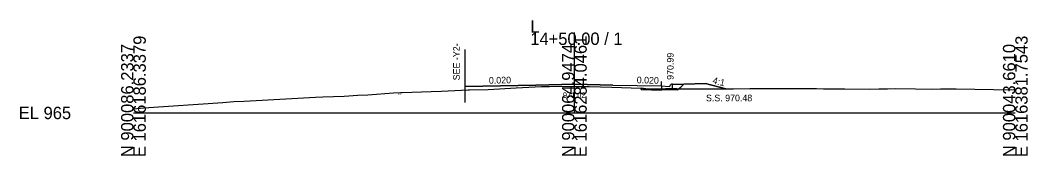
# Model space of a CAD drawing. Extents: x 1009 to 7438, y -1586 to 7964.
# Drawn here: x 1009.2 to 1237.7, y 2414 to 2444.7 of the extents above; entities that cross this region are included whole.
import ezdxf

# ---------------------------------------------------------------- set-up
doc = ezdxf.new("R2010")
doc.units = 0
for name, color, linetype in [('Exist Cross Section Cell', 7, 'Continuous'), ('Exist XS Center Line Elevation Label', 7, 'Continuous'), ('Exist XS Ground Line', 7, 'Continuous'), ('Prop XS Dump Level', 7, 'Continuous'), ('Prop XS Earthwork Shape', 7, 'Continuous'), ('Prop XS EOT Tick Mark', 7, 'Continuous'), ('Prop XS Finish Grade', 7, 'Continuous'), ('Prop XS Finish Grade CurbGutter', 7, 'Continuous'), ('Prop XS Finish Grade Earthwork', 7, 'Continuous'), ('Prop XS Finish Grade Pavement', 7, 'Continuous'), ('Prop XS Hydro Elevations', 7, 'Continuous'), ('Prop XS Pvmt Edge Slope', 7, 'Continuous'), ('Prop XS SE Text', 7, 'Continuous'), ('Prop XS Side Slope Text', 7, 'Continuous'), ('Prop XS SS Elevation Text', 7, 'Continuous'), ('Prop XS Subgrade CurbGutter', 7, 'Continuous'), ('Prop XS Subgrade Earthwork', 7, 'Continuous')]:
    doc.layers.add(name, color=color, linetype=linetype)

msp = doc.modelspace()

# ---------------------------------------------------------------- linework, layer by layer
at = {"layer": 'Exist Cross Section Cell'}
for p, q in [((1134.89, 2423.73), (1134.89, 2441.91)), ((1034.89, 2423.73), (1134.89, 2423.73)), ((1134.89, 2423.73), (1234.89, 2423.73))]:
    msp.add_line(p, q, dxfattribs=at)
at = {"layer": 'Exist XS Ground Line'}
for p, q in [((1115.31, 2429.07), (1121.69, 2429.42)), ((1121.69, 2429.42), (1127.43, 2429.69)), ((1127.43, 2429.69), (1129.27, 2429.73)), ((1129.27, 2429.73), (1131.88, 2429.79)), ((1131.88, 2429.79), (1134.89, 2429.74)), ((1134.89, 2429.74), (1135.4, 2429.74)), ((1135.4, 2429.74), (1138.24, 2429.7)), ((1138.24, 2429.7), (1143.38, 2429.54)), ((1143.38, 2429.54), (1149.96, 2429.3)), ((1149.96, 2429.3), (1151.65, 2429.12)), ((1061.33, 2426.44), (1076.2, 2427.29)), ((1076.2, 2427.29), (1077.85, 2427.35)), ((1077.85, 2427.35), (1082.66, 2427.53)), ((1082.66, 2427.53), (1085.75, 2427.72)), ((1085.75, 2427.72), (1088.02, 2427.83)), ((1088.02, 2427.83), (1093.9, 2428.29)), ((1093.9, 2428.29), (1095.42, 2428.36)), ((1095.42, 2428.36), (1095.83, 2428.38)), ((1095.83, 2428.38), (1102.43, 2428.59)), ((1102.43, 2428.59), (1104.72, 2428.65)), ((1104.72, 2428.65), (1110.79, 2428.92)), ((1110.79, 2428.92), (1111.11, 2428.93)), ((1111.11, 2428.93), (1115.31, 2429.07)), ((1151.65, 2429.12), (1155.56, 2429.18)), ((1155.56, 2429.18), (1159.72, 2429.17)), ((1159.72, 2429.17), (1160.31, 2429.17)), ((1160.31, 2429.17), (1164.57, 2429.21)), ((1164.57, 2429.21), (1164.88, 2429.21)), ((1164.88, 2429.21), (1165.21, 2429.21)), ((1165.21, 2429.21), (1165.54, 2429.2)), ((1165.54, 2429.2), (1170.95, 2429.22)), ((1170.95, 2429.22), (1174.65, 2429.26)), ((1174.65, 2429.26), (1175.86, 2429.27)), ((1175.86, 2429.27), (1177.77, 2429.28)), ((1177.77, 2429.28), (1179.64, 2429.23)), ((1179.64, 2429.23), (1181.64, 2429.23)), ((1181.64, 2429.23), (1185.58, 2429.24)), ((1185.58, 2429.24), (1189.83, 2429.24)), ((1189.83, 2429.24), (1191.39, 2429.22)), ((1191.39, 2429.22), (1192.83, 2429.21)), ((1192.83, 2429.21), (1194.07, 2429.2)), ((1194.07, 2429.2), (1195.02, 2429.2)), ((1195.02, 2429.2), (1196.25, 2429.19)), ((1196.25, 2429.19), (1201.81, 2429.14)), ((1201.81, 2429.14), (1203.97, 2429.17)), ((1203.97, 2429.17), (1205.93, 2429.19)), ((1205.93, 2429.19), (1207.71, 2429.24)), ((1207.71, 2429.24), (1212.28, 2429.16)), ((1212.28, 2429.16), (1215.93, 2429.14)), ((1215.93, 2429.14), (1217.91, 2429.16)), ((1217.91, 2429.16), (1218.31, 2429.16)), ((1218.31, 2429.16), (1221.47, 2429.16)), ((1221.47, 2429.16), (1229.93, 2429.05)), ((1229.93, 2429.05), (1234.89, 2428.95)), ((1034.89, 2424.69), (1037.22, 2424.92)), ((1037.22, 2424.92), (1055.13, 2426.12)), ((1055.13, 2426.12), (1057.66, 2426.3)), ((1057.66, 2426.3), (1059.94, 2426.39)), ((1059.94, 2426.39), (1061.33, 2426.44))]:
    msp.add_line(p, q, dxfattribs=at)
at = {"layer": 'Prop XS Dump Level'}
for p, q in [((1126.14, 2430.05), (1110.14, 2429.73)), ((1110.14, 2429.73), (1126.14, 2430.05)), ((1134.89, 2430.23), (1126.14, 2430.05)), ((1126.14, 2430.05), (1134.89, 2430.23)), ((1143.64, 2430.05), (1134.89, 2430.23)), ((1134.89, 2430.23), (1143.64, 2430.05))]:
    msp.add_line(p, q, dxfattribs=at)
at = {"layer": 'Prop XS Earthwork Shape'}
for points in [[(1158.64, 2429.17), (1159.72, 2429.17), (1160.31, 2429.17), (1164.57, 2429.21), (1164.88, 2429.21), (1165.21, 2429.21), (1165.54, 2429.2), (1169.26, 2429.21), (1164.64, 2430.37), (1159.73, 2430.27)], [(1154.64, 2429), (1158.39, 2428.93), (1158.15, 2429.17), (1155.56, 2429.18), (1151.65, 2429.12), (1150.04, 2429.3), (1150.04, 2429.01), (1154.64, 2428.91)], [(1158.15, 2429.17), (1158.64, 2429.17), (1158.39, 2428.93)]]:
    msp.add_lwpolyline(points, close=True, dxfattribs=at)
at = {"layer": 'Prop XS EOT Tick Mark'}
for p, q in [((1110.14, 2426.1), (1110.14, 2438.11)), ((1154.64, 2429.83), (1154.64, 2430.83))]:
    msp.add_line(p, q, dxfattribs=at)
at = {"layer": 'Prop XS Finish Grade'}
msp.add_line((1157.14, 2430.21), (1159.73, 2430.27), dxfattribs=at)
at = {"layer": 'Prop XS Finish Grade CurbGutter'}
for p, q in [((1154.64, 2429.83), (1156.39, 2429.73)), ((1156.39, 2429.73), (1156.52, 2429.75)), ((1156.52, 2429.75), (1156.61, 2429.84)), ((1156.61, 2429.84), (1156.67, 2430.09)), ((1156.67, 2430.09), (1156.77, 2430.18)), ((1156.89, 2430.21), (1156.77, 2430.18)), ((1157.14, 2430.21), (1156.89, 2430.21))]:
    msp.add_line(p, q, dxfattribs=at)
at = {"layer": 'Prop XS Finish Grade Earthwork'}
for p, q in [((1159.73, 2430.27), (1164.64, 2430.37)), ((1164.64, 2430.37), (1169.26, 2429.21))]:
    msp.add_line(p, q, dxfattribs=at)
at = {"layer": 'Prop XS Finish Grade Pavement'}
for p, q in [((1126.14, 2430.05), (1134.89, 2430.23)), ((1134.89, 2430.23), (1143.64, 2430.05)), ((1143.64, 2430.05), (1154.64, 2429.83))]:
    msp.add_line(p, q, dxfattribs=at)
msp.add_lwpolyline([(1110.14, 2428.89), (1110.14, 2429.73), (1126.14, 2430.05)], dxfattribs=at)
at = {"layer": 'Prop XS Pvmt Edge Slope'}
for p, q in [((1157.14, 2429.2), (1158.14, 2429.18)), ((1158.14, 2429.18), (1158.39, 2428.93))]:
    msp.add_line(p, q, dxfattribs=at)
at = {"layer": 'Prop XS Subgrade CurbGutter'}
for p, q in [((1154.64, 2429.83), (1154.64, 2429.25)), ((1157.14, 2429.2), (1157.14, 2430.21)), ((1154.64, 2429.25), (1157.14, 2429.2))]:
    msp.add_line(p, q, dxfattribs=at)
at = {"layer": 'Prop XS Subgrade Earthwork'}
for p, q in [((1158.39, 2428.93), (1159.73, 2430.27)), ((1150.04, 2429.01), (1150.04, 2429.3)), ((1150.04, 2429.01), (1154.64, 2428.91)), ((1154.64, 2428.91), (1154.64, 2429)), ((1154.64, 2429), (1158.39, 2428.93))]:
    msp.add_line(p, q, dxfattribs=at)

# ---------------------------------------------------------------- texts
at = {"layer": 'Exist Cross Section Cell'}
for s, p in [('L', (1124.89, 2441.91)), ('14+50.00 / 1', (1124.89, 2439.11)), ('EL 965', (1008.89, 2422.33))]:
    msp.add_text(s, height=2.8, dxfattribs=at).set_placement(p)
for s, p in [('E 1616186.3379', (1037.69, 2413.73)), ('E 1616284.0461', (1137.69, 2413.73)), ('E 1616381.7543', (1237.69, 2413.73)), ('N 900086.2337', (1034.89, 2413.73)), ('N 900064.9474', (1134.89, 2413.73)), ('N 900043.6610', (1234.89, 2413.73))]:
    msp.add_text(s, height=2.8, rotation=90, dxfattribs=at).set_placement(p)
at = {"layer": 'Exist XS Center Line Elevation Label'}
msp.add_text('971.02', height=1.25, dxfattribs=at).set_placement((1132.29, 2427.12))
at = {"layer": 'Prop XS Dump Level'}
for p in [(1094.89, 2427.87), (1150.04, 2429)]:
    msp.add_text('Eop', height=0.3, dxfattribs=at).set_placement(p)
at = {"layer": 'Prop XS Hydro Elevations'}
for s, p in [('SEE -Y2-', (1108.89, 2431.11)), ('970.99', (1157.39, 2431.21))]:
    msp.add_text(s, height=1.5, rotation=90, dxfattribs=at).set_placement(p)
at = {"layer": 'Prop XS SE Text'}
for rotation, p in [(1.1458, (1115.52, 2430.34)), (358.8542, (1149.02, 2430.44))]:
    msp.add_text('0.020', height=1.5, rotation=rotation, dxfattribs=at).set_placement(p)
at = {"layer": 'Prop XS Side Slope Text'}
msp.add_text('4:1', height=1.5, rotation=345.9638, dxfattribs=at).set_placement((1166.12, 2430.43))
at = {"layer": 'Prop XS SS Elevation Text'}
msp.add_text('S.S. 970.48', height=1.5, dxfattribs=at).set_placement((1164.74, 2426.37))

doc.saveas('drawing.dxf')
